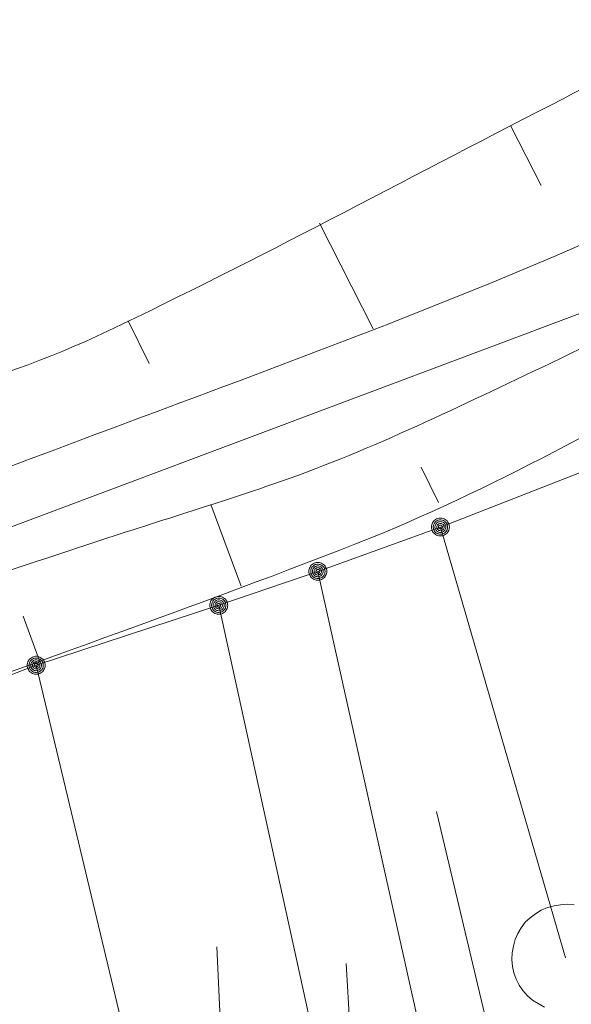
# Model space of a CAD drawing. Header units: metres. Extents: x 3425540 to 3446143, y 5432760 to 5444637.
# Tile 471 of 656: x 3436899 to 3436907, y 5443407 to 5443421. Entities that reach past the tile are written whole.
import ezdxf

# ---------------------------------------------------------------- set-up
doc = ezdxf.new("R2010")
doc.units = ezdxf.units.M
doc.layers.add('B_Böschung', color=9, linetype='Continuous', lineweight=18)
doc.layers.add('B_Flurgrenzen', color=9, linetype='Continuous', lineweight=18)

msp = doc.modelspace()

# ---------------------------------------------------------------- linework, layer by layer
at = {"layer": 'B_Böschung'}
for p, q in [((3436906.117, 5443419.554), (3436906.545, 5443418.715)), ((3436903.445, 5443418.19), (3436904.197, 5443416.711)), ((3436900.773, 5443416.826), (3436901.069, 5443416.227)), ((3436905.11, 5443414.286), (3436904.869, 5443414.782)), ((3436902.352, 5443413.117), (3436901.93, 5443414.258)), ((3436899.538, 5443412.076), (3436899.308, 5443412.699))]:
    msp.add_line(p, q, dxfattribs=at)
for points, knots in [([(3436811.409, 5443426.081), (3436812.093, 5443425.373), (3436812.776, 5443424.665), (3436813.46, 5443423.956), (3436815.188, 5443422.165), (3436816.875, 5443420.334), (3436818.592, 5443418.533), (3436819.363, 5443417.724), (3436820.352, 5443417.143), (3436821.092, 5443416.295), (3436821.86, 5443415.415), (3436822.482, 5443414.435), (3436823.111, 5443413.455), (3436824.113, 5443411.894), (3436825.134, 5443410.356), (3436826.013, 5443408.722), (3436827.188, 5443406.538), (3436828.23, 5443404.296), (3436829.284, 5443402.057), (3436829.978, 5443400.583), (3436830.556, 5443399.061), (3436831.24, 5443397.576), (3436831.629, 5443396.731), (3436832.143, 5443395.987), (3436832.754, 5443395.242), (3436833.269, 5443394.614), (3436833.873, 5443394.154), (3436834.646, 5443393.853), (3436835.589, 5443393.486), (3436836.544, 5443393.336), (3436837.485, 5443393.475), (3436838.974, 5443393.696), (3436840.456, 5443394.038), (3436841.95, 5443394.241), (3436843.376, 5443394.436), (3436844.809, 5443394.625), (3436846.239, 5443394.809), (3436847.077, 5443394.917), (3436847.925, 5443394.927), (3436848.763, 5443395.062), (3436850.191, 5443395.293), (3436851.458, 5443396.081), (3436852.737, 5443396.765), (3436855.167, 5443398.066), (3436857.239, 5443399.97), (3436859.778, 5443400.997), (3436863.952, 5443402.686), (3436868.138, 5443404.343), (3436872.331, 5443405.982), (3436877.639, 5443408.058), (3436882.943, 5443410.14), (3436888.256, 5443412.203), (3436890.582, 5443413.107), (3436892.922, 5443413.974), (3436895.258, 5443414.853), (3436896.988, 5443415.504), (3436898.824, 5443415.885), (3436900.494, 5443416.683), (3436902.584, 5443417.683), (3436904.618, 5443418.781), (3436906.676, 5443419.839), (3436908.424, 5443420.738), (3436910.157, 5443421.66), (3436911.912, 5443422.552), (3436913.455, 5443423.337), (3436915.149, 5443423.782), (3436916.832, 5443424.193), (3436918.73, 5443424.657), (3436920.667, 5443424.903), (3436922.573, 5443425.329), (3436924.809, 5443425.829), (3436927.012, 5443426.372), (3436929.176, 5443427.212), (3436930.896, 5443427.88), (3436932.304, 5443429.037), (3436933.718, 5443430.241), (3436935.406, 5443431.678), (3436937.158, 5443433.04), (3436938.26, 5443434.911), (3436938.954, 5443436.089), (3436939.648, 5443437.267), (3436940.342, 5443438.445)], [0, 0, 0, 0, 0.018751, 0.018751, 0.018751, 0.066154, 0.066154, 0.066154, 0.087458, 0.087458, 0.087458, 0.109581, 0.109581, 0.109581, 0.144829, 0.144829, 0.144829, 0.191967, 0.191967, 0.191967, 0.223009, 0.223009, 0.223009, 0.240672, 0.240672, 0.240672, 0.255574, 0.255574, 0.255574, 0.273758, 0.273758, 0.273758, 0.30252, 0.30252, 0.30252, 0.329988, 0.329988, 0.329988, 0.346093, 0.346093, 0.346093, 0.373543, 0.373543, 0.373543, 0.4257, 0.4257, 0.4257, 0.511453, 0.511453, 0.511453, 0.620001, 0.620001, 0.620001, 0.667534, 0.667534, 0.667534, 0.702749, 0.702749, 0.702749, 0.746818, 0.746818, 0.746818, 0.784258, 0.784258, 0.784258, 0.817187, 0.817187, 0.817187, 0.854343, 0.854343, 0.854343, 0.897937, 0.897937, 0.897937, 0.932598, 0.932598, 0.932598, 0.973958, 0.973958, 0.973958, 1, 1, 1, 1]), ([(3436810.916, 5443424.825), (3436812.577, 5443423.08), (3436814.239, 5443421.334), (3436815.9, 5443419.588), (3436817.755, 5443417.639), (3436819.346, 5443415.466), (3436821.009, 5443413.34), (3436823.14, 5443410.616), (3436825.541, 5443408.005), (3436826.876, 5443404.821), (3436827.464, 5443403.418), (3436828.007, 5443402.001), (3436828.579, 5443400.593), (3436828.956, 5443399.667), (3436829.333, 5443398.741), (3436829.715, 5443397.816), (3436830.121, 5443396.832), (3436830.699, 5443395.944), (3436831.292, 5443395.04), (3436831.789, 5443394.282), (3436832.368, 5443393.669), (3436833.121, 5443393.083), (3436833.955, 5443392.435), (3436834.857, 5443391.992), (3436835.834, 5443391.884), (3436837.146, 5443391.74), (3436838.513, 5443391.873), (3436839.808, 5443392.137), (3436841.504, 5443392.484), (3436843.152, 5443393.16), (3436844.854, 5443393.462), (3436846.112, 5443393.686), (3436847.433, 5443393.481), (3436848.702, 5443393.714), (3436849.99, 5443393.951), (3436851.256, 5443394.318), (3436852.407, 5443394.979), (3436853.919, 5443395.848), (3436855.223, 5443396.943), (3436856.696, 5443397.819), (3436857.731, 5443398.435), (3436858.734, 5443399.128), (3436859.85, 5443399.586), (3436868.457, 5443403.123), (3436877.129, 5443406.435), (3436885.815, 5443409.74), (3436890.25, 5443411.428), (3436894.691, 5443413.1), (3436899.126, 5443414.788), (3436902.25, 5443415.978), (3436905.412, 5443417.07), (3436908.445, 5443418.493), (3436909.529, 5443419.002), (3436910.551, 5443419.624), (3436911.599, 5443420.197), (3436912.846, 5443420.879), (3436914.061, 5443421.603), (3436915.321, 5443422.28), (3436916.176, 5443422.74), (3436917.143, 5443422.935), (3436918.096, 5443423.1), (3436919.491, 5443423.342), (3436920.927, 5443423.187), (3436922.323, 5443423.416), (3436924.056, 5443423.701), (3436925.766, 5443424.063), (3436927.418, 5443424.74), (3436928.87, 5443425.336), (3436930.185, 5443426.084), (3436931.519, 5443426.886), (3436932.643, 5443427.563), (3436933.724, 5443428.248), (3436934.736, 5443429.094), (3436936.022, 5443430.17), (3436937.193, 5443431.36), (3436938.079, 5443432.755), (3436939.215, 5443434.543), (3436940.35, 5443436.331), (3436941.486, 5443438.119)], [0, 0, 0, 0, 0.045184, 0.045184, 0.045184, 0.095626, 0.095626, 0.095626, 0.160273, 0.160273, 0.160273, 0.188761, 0.188761, 0.188761, 0.207513, 0.207513, 0.207513, 0.227466, 0.227466, 0.227466, 0.244207, 0.244207, 0.244207, 0.262745, 0.262745, 0.262745, 0.287633, 0.287633, 0.287633, 0.320239, 0.320239, 0.320239, 0.344339, 0.344339, 0.344339, 0.368808, 0.368808, 0.368808, 0.400957, 0.400957, 0.400957, 0.423552, 0.423552, 0.423552, 0.597797, 0.597797, 0.597797, 0.68677, 0.68677, 0.68677, 0.749447, 0.749447, 0.749447, 0.771852, 0.771852, 0.771852, 0.798509, 0.798509, 0.798509, 0.816594, 0.816594, 0.816594, 0.843086, 0.843086, 0.843086, 0.875986, 0.875986, 0.875986, 0.904914, 0.904914, 0.904914, 0.9293, 0.9293, 0.9293, 0.960285, 0.960285, 0.960285, 1, 1, 1, 1]), ([(3436810.018, 5443423.047), (3436812.121, 5443420.628), (3436814.224, 5443418.209), (3436816.327, 5443415.79), (3436817.644, 5443414.276), (3436818.902, 5443412.709), (3436820.049, 5443411.057), (3436821.648, 5443408.756), (3436823.137, 5443406.391), (3436824.588, 5443403.998), (3436825.835, 5443401.94), (3436827.078, 5443399.881), (3436828.31, 5443397.814), (3436829.247, 5443396.243), (3436830.158, 5443394.658), (3436831.086, 5443393.081), (3436831.533, 5443392.322), (3436831.994, 5443391.587), (3436832.536, 5443390.872), (3436832.87, 5443390.432), (3436833.362, 5443390.182), (3436833.861, 5443389.926), (3436834.435, 5443389.632), (3436835.012, 5443389.423), (3436835.627, 5443389.295), (3436836.372, 5443389.14), (3436837.167, 5443389.051), (3436837.898, 5443389.232), (3436839.451, 5443389.618), (3436840.937, 5443390.312), (3436842.503, 5443390.683), (3436843.659, 5443390.957), (3436844.816, 5443391.229), (3436845.973, 5443391.503), (3436846.941, 5443391.733), (3436847.924, 5443391.896), (3436848.875, 5443392.198), (3436850.298, 5443392.65), (3436851.606, 5443393.381), (3436852.975, 5443393.964), (3436854.607, 5443394.659), (3436856.24, 5443395.352), (3436857.871, 5443396.049), (3436860.989, 5443397.381), (3436864.096, 5443398.738), (3436867.207, 5443400.087), (3436869.495, 5443401.08), (3436871.708, 5443402.236), (3436874.02, 5443403.18), (3436876.516, 5443404.2), (3436879.095, 5443404.987), (3436881.653, 5443405.83), (3436884.546, 5443406.784), (3436887.495, 5443407.567), (3436890.358, 5443408.607), (3436892.404, 5443409.351), (3436894.423, 5443410.168), (3436896.459, 5443410.937), (3436898.954, 5443411.88), (3436901.48, 5443412.739), (3436903.966, 5443413.714), (3436905.85, 5443414.453), (3436907.604, 5443415.475), (3436909.391, 5443416.427), (3436910.415, 5443416.973), (3436911.424, 5443417.539), (3436912.419, 5443418.131), (3436913.143, 5443418.562), (3436913.78, 5443419.117), (3436914.494, 5443419.575), (3436915.37, 5443420.138), (3436916.256, 5443420.706), (3436917.269, 5443420.963), (3436918.457, 5443421.265), (3436919.659, 5443421.39), (3436920.865, 5443421.531), (3436922.356, 5443421.705), (3436923.86, 5443421.738), (3436925.344, 5443421.973), (3436926.064, 5443422.087), (3436926.764, 5443422.291), (3436927.471, 5443422.474), (3436929.033, 5443422.879), (3436930.575, 5443423.281), (3436932.076, 5443423.926), (3436933.382, 5443424.488), (3436934.445, 5443425.421), (3436935.482, 5443426.387), (3436936.263, 5443427.115), (3436936.983, 5443427.862), (3436937.69, 5443428.658), (3436938.543, 5443429.619), (3436939.554, 5443430.504), (3436940.024, 5443431.689), (3436940.508, 5443432.909), (3436940.991, 5443434.129), (3436941.475, 5443435.349)], [0, 0, 0, 0, 0.05966, 0.05966, 0.05966, 0.097017, 0.097017, 0.097017, 0.149086, 0.149086, 0.149086, 0.193866, 0.193866, 0.193866, 0.227909, 0.227909, 0.227909, 0.244303, 0.244303, 0.244303, 0.254404, 0.254404, 0.254404, 0.266039, 0.266039, 0.266039, 0.280134, 0.280134, 0.280134, 0.31009, 0.31009, 0.31009, 0.332211, 0.332211, 0.332211, 0.350725, 0.350725, 0.350725, 0.378422, 0.378422, 0.378422, 0.411438, 0.411438, 0.411438, 0.474547, 0.474547, 0.474547, 0.520968, 0.520968, 0.520968, 0.571098, 0.571098, 0.571098, 0.627788, 0.627788, 0.627788, 0.668307, 0.668307, 0.668307, 0.717966, 0.717966, 0.717966, 0.755599, 0.755599, 0.755599, 0.777156, 0.777156, 0.777156, 0.79284, 0.79284, 0.79284, 0.81209, 0.81209, 0.81209, 0.834678, 0.834678, 0.834678, 0.862601, 0.862601, 0.862601, 0.876159, 0.876159, 0.876159, 0.906116, 0.906116, 0.906116, 0.932187, 0.932187, 0.932187, 0.951839, 0.951839, 0.951839, 0.975573, 0.975573, 0.975573, 1, 1, 1, 1]), ([(3436810.472, 5443424.084), (3436812.238, 5443422.017), (3436814.003, 5443419.949), (3436815.769, 5443417.881), (3436817.706, 5443415.613), (3436819.444, 5443413.184), (3436821.257, 5443410.814), (3436822.574, 5443409.093), (3436823.901, 5443407.386), (3436825.105, 5443405.576), (3436825.801, 5443404.53), (3436826.354, 5443403.406), (3436826.935, 5443402.294), (3436827.48, 5443401.251), (3436828, 5443400.197), (3436828.512, 5443399.139), (3436828.976, 5443398.18), (3436829.239, 5443397.138), (3436829.71, 5443396.173), (3436830.19, 5443395.191), (3436830.861, 5443394.337), (3436831.603, 5443393.523), (3436832.173, 5443392.898), (3436832.783, 5443392.362), (3436833.432, 5443391.819), (3436834.163, 5443391.207), (3436834.842, 5443390.658), (3436835.766, 5443390.241), (3436836.289, 5443390.005), (3436836.816, 5443389.972), (3436837.343, 5443389.989), (3436837.932, 5443390.008), (3436838.524, 5443390.051), (3436839.11, 5443390.241), (3436840.002, 5443390.531), (3436840.776, 5443390.952), (3436841.633, 5443391.251), (3436842.401, 5443391.519), (3436843.174, 5443391.767), (3436843.967, 5443391.945), (3436844.542, 5443392.074), (3436845.156, 5443391.888), (3436845.733, 5443392.008), (3436846.698, 5443392.209), (3436847.643, 5443392.478), (3436848.572, 5443392.828), (3436849.854, 5443393.312), (3436851.117, 5443393.792), (3436852.334, 5443394.406), (3436853.429, 5443394.959), (3436854.46, 5443395.622), (3436855.552, 5443396.174), (3436856.945, 5443396.879), (3436858.335, 5443397.594), (3436859.778, 5443398.193), (3436862.16, 5443399.183), (3436864.585, 5443400.056), (3436866.97, 5443401.033), (3436870.406, 5443402.441), (3436873.808, 5443403.931), (3436877.252, 5443405.324), (3436879.85, 5443406.375), (3436882.46, 5443407.402), (3436885.118, 5443408.29), (3436886.966, 5443408.907), (3436888.819, 5443409.508), (3436890.669, 5443410.12), (3436891.679, 5443410.454), (3436892.689, 5443410.79), (3436893.697, 5443411.13), (3436894.686, 5443411.464), (3436895.551, 5443412.109), (3436896.536, 5443412.455), (3436897.709, 5443412.867), (3436898.889, 5443413.262), (3436900.069, 5443413.654), (3436900.971, 5443413.954), (3436901.881, 5443414.23), (3436902.781, 5443414.537), (3436904.079, 5443414.98), (3436905.31, 5443415.586), (3436906.551, 5443416.175), (3436907.99, 5443416.859), (3436909.403, 5443417.583), (3436910.778, 5443418.384), (3436911.762, 5443418.957), (3436912.648, 5443419.675), (3436913.616, 5443420.277), (3436914.145, 5443420.606), (3436914.679, 5443420.908), (3436915.257, 5443421.161), (3436916.273, 5443421.606), (3436917.33, 5443421.877), (3436918.411, 5443422.044), (3436919.625, 5443422.232), (3436920.857, 5443422.236), (3436922.069, 5443422.423), (3436923.479, 5443422.641), (3436924.875, 5443422.92), (3436926.271, 5443423.239), (3436927.767, 5443423.582), (3436929.211, 5443424.037), (3436930.624, 5443424.69), (3436932.051, 5443425.35), (3436933.281, 5443426.256), (3436934.472, 5443427.278), (3436935.595, 5443428.242), (3436936.717, 5443429.183), (3436937.563, 5443430.37), (3436938.762, 5443432.053), (3436939.96, 5443433.736), (3436941.159, 5443435.419)], [0, 0, 0, 0, 0.051118, 0.051118, 0.051118, 0.107191, 0.107191, 0.107191, 0.147922, 0.147922, 0.147922, 0.17147, 0.17147, 0.17147, 0.193575, 0.193575, 0.193575, 0.213621, 0.213621, 0.213621, 0.23403, 0.23403, 0.23403, 0.249695, 0.249695, 0.249695, 0.267351, 0.267351, 0.267351, 0.277359, 0.277359, 0.277359, 0.288545, 0.288545, 0.288545, 0.305575, 0.305575, 0.305575, 0.320835, 0.320835, 0.320835, 0.331909, 0.331909, 0.331909, 0.350428, 0.350428, 0.350428, 0.375993, 0.375993, 0.375993, 0.399003, 0.399003, 0.399003, 0.428354, 0.428354, 0.428354, 0.476811, 0.476811, 0.476811, 0.546632, 0.546632, 0.546632, 0.599315, 0.599315, 0.599315, 0.635943, 0.635943, 0.635943, 0.655947, 0.655947, 0.655947, 0.67558, 0.67558, 0.67558, 0.698961, 0.698961, 0.698961, 0.716835, 0.716835, 0.716835, 0.742594, 0.742594, 0.742594, 0.772483, 0.772483, 0.772483, 0.793862, 0.793862, 0.793862, 0.805543, 0.805543, 0.805543, 0.826068, 0.826068, 0.826068, 0.849115, 0.849115, 0.849115, 0.87594, 0.87594, 0.87594, 0.904694, 0.904694, 0.904694, 0.933756, 0.933756, 0.933756, 0.961154, 0.961154, 0.961154, 1, 1, 1, 1])]:
    msp.add_open_spline(points, degree=3, knots=knots, dxfattribs=at)
at = {"layer": 'B_Flurgrenzen'}
for p, q in [((3436837.068, 5443390.643), (3436938.212, 5443428.614)), ((3436905.136, 5443413.944), (3436907.468, 5443414.855)), ((3436903.424, 5443413.325), (3436905.136, 5443413.944)), ((3436905.136, 5443413.944), (3436906.883, 5443407.925)), ((3436902.04, 5443412.851), (3436903.424, 5443413.325)), ((3436903.424, 5443413.325), (3436904.996, 5443406.272)), ((3436899.49, 5443412.013), (3436902.04, 5443412.851)), ((3436902.04, 5443412.851), (3436903.659, 5443405.486)), ((3436891.767, 5443409.061), (3436899.49, 5443412.013)), ((3436899.49, 5443412.013), (3436900.828, 5443406.43)), ((3436905.944, 5443406.35), (3436905.079, 5443409.969)), ((3436902.169, 5443404.855), (3436902.012, 5443408.081)), ((3436903.978, 5443405.013), (3436903.821, 5443407.845))]:
    msp.add_line(p, q, dxfattribs=at)
for points in [[(3436905.261, 5443413.944), (3436905.26, 5443413.96), (3436905.257, 5443413.975), (3436905.252, 5443413.99), (3436905.245, 5443414.004), (3436905.237, 5443414.018), (3436905.228, 5443414.03), (3436905.216, 5443414.04), (3436905.203, 5443414.049), (3436905.189, 5443414.057), (3436905.174, 5443414.063), (3436905.16, 5443414.067), (3436905.144, 5443414.069), (3436905.128, 5443414.069), (3436905.112, 5443414.067), (3436905.098, 5443414.063), (3436905.083, 5443414.057), (3436905.069, 5443414.049), (3436905.056, 5443414.04), (3436905.044, 5443414.03), (3436905.035, 5443414.018), (3436905.027, 5443414.004), (3436905.02, 5443413.99), (3436905.015, 5443413.975), (3436905.012, 5443413.96), (3436905.011, 5443413.944), (3436905.012, 5443413.928), (3436905.015, 5443413.913), (3436905.02, 5443413.898), (3436905.027, 5443413.884), (3436905.035, 5443413.87), (3436905.044, 5443413.858), (3436905.056, 5443413.848), (3436905.069, 5443413.839), (3436905.083, 5443413.831), (3436905.098, 5443413.825), (3436905.112, 5443413.821), (3436905.128, 5443413.819), (3436905.144, 5443413.819), (3436905.16, 5443413.821), (3436905.174, 5443413.825), (3436905.189, 5443413.831), (3436905.203, 5443413.839), (3436905.216, 5443413.848), (3436905.228, 5443413.858), (3436905.237, 5443413.87), (3436905.245, 5443413.884), (3436905.252, 5443413.898), (3436905.257, 5443413.913), (3436905.26, 5443413.928), (3436905.261, 5443413.944)], [(3436905.236, 5443413.944), (3436905.235, 5443413.958), (3436905.232, 5443413.972), (3436905.228, 5443413.984), (3436905.222, 5443413.997), (3436905.213, 5443414.009), (3436905.203, 5443414.019), (3436905.192, 5443414.028), (3436905.18, 5443414.035), (3436905.167, 5443414.039), (3436905.154, 5443414.042), (3436905.14, 5443414.044), (3436905.125, 5443414.043), (3436905.111, 5443414.041), (3436905.099, 5443414.038), (3436905.086, 5443414.031), (3436905.074, 5443414.023), (3436905.064, 5443414.014), (3436905.054, 5443414.003), (3436905.047, 5443413.991), (3436905.042, 5443413.978), (3436905.038, 5443413.965), (3436905.036, 5443413.951), (3436905.036, 5443413.937), (3436905.038, 5443413.923), (3436905.042, 5443413.91), (3436905.047, 5443413.897), (3436905.054, 5443413.885), (3436905.064, 5443413.874), (3436905.074, 5443413.865), (3436905.086, 5443413.857), (3436905.099, 5443413.85), (3436905.111, 5443413.847), (3436905.125, 5443413.845), (3436905.14, 5443413.844), (3436905.154, 5443413.846), (3436905.167, 5443413.849), (3436905.18, 5443413.853), (3436905.192, 5443413.86), (3436905.203, 5443413.869), (3436905.213, 5443413.879), (3436905.222, 5443413.891), (3436905.228, 5443413.904), (3436905.232, 5443413.916), (3436905.235, 5443413.93), (3436905.236, 5443413.944)], [(3436905.212, 5443413.944), (3436905.211, 5443413.956), (3436905.208, 5443413.968), (3436905.203, 5443413.979), (3436905.197, 5443413.989), (3436905.188, 5443413.999), (3436905.179, 5443414.006), (3436905.168, 5443414.013), (3436905.157, 5443414.017), (3436905.145, 5443414.019), (3436905.133, 5443414.02), (3436905.121, 5443414.018), (3436905.109, 5443414.015), (3436905.099, 5443414.01), (3436905.088, 5443414.003), (3436905.079, 5443413.994), (3436905.072, 5443413.984), (3436905.066, 5443413.974), (3436905.062, 5443413.962), (3436905.06, 5443413.95), (3436905.06, 5443413.938), (3436905.062, 5443413.926), (3436905.066, 5443413.914), (3436905.072, 5443413.904), (3436905.079, 5443413.894), (3436905.088, 5443413.885), (3436905.098, 5443413.878), (3436905.109, 5443413.873), (3436905.121, 5443413.87), (3436905.133, 5443413.868), (3436905.145, 5443413.869), (3436905.157, 5443413.871), (3436905.168, 5443413.875), (3436905.179, 5443413.882), (3436905.188, 5443413.889), (3436905.197, 5443413.899), (3436905.203, 5443413.909), (3436905.208, 5443413.92), (3436905.211, 5443413.932), (3436905.212, 5443413.944)], [(3436905.187, 5443413.944), (3436905.186, 5443413.954), (3436905.183, 5443413.964), (3436905.178, 5443413.973), (3436905.172, 5443413.98), (3436905.165, 5443413.986), (3436905.156, 5443413.991), (3436905.146, 5443413.994), (3436905.136, 5443413.995), (3436905.126, 5443413.994), (3436905.116, 5443413.991), (3436905.107, 5443413.986), (3436905.1, 5443413.98), (3436905.094, 5443413.973), (3436905.089, 5443413.964), (3436905.086, 5443413.954), (3436905.085, 5443413.944), (3436905.086, 5443413.934), (3436905.089, 5443413.924), (3436905.094, 5443413.915), (3436905.1, 5443413.908), (3436905.107, 5443413.902), (3436905.116, 5443413.897), (3436905.126, 5443413.894), (3436905.136, 5443413.893), (3436905.146, 5443413.894), (3436905.156, 5443413.897), (3436905.165, 5443413.902), (3436905.172, 5443413.908), (3436905.178, 5443413.915), (3436905.183, 5443413.924), (3436905.186, 5443413.934), (3436905.187, 5443413.944)], [(3436905.163, 5443413.944), (3436905.162, 5443413.951), (3436905.159, 5443413.958), (3436905.154, 5443413.964), (3436905.148, 5443413.968), (3436905.141, 5443413.97), (3436905.134, 5443413.971), (3436905.127, 5443413.969), (3436905.12, 5443413.966), (3436905.115, 5443413.961), (3436905.111, 5443413.955), (3436905.109, 5443413.948), (3436905.109, 5443413.94), (3436905.111, 5443413.933), (3436905.115, 5443413.927), (3436905.12, 5443413.922), (3436905.127, 5443413.919), (3436905.134, 5443413.917), (3436905.141, 5443413.918), (3436905.148, 5443413.92), (3436905.154, 5443413.924), (3436905.159, 5443413.93), (3436905.162, 5443413.937), (3436905.163, 5443413.944)], [(3436903.549, 5443413.325), (3436903.548, 5443413.341), (3436903.545, 5443413.356), (3436903.54, 5443413.371), (3436903.533, 5443413.385), (3436903.525, 5443413.399), (3436903.516, 5443413.411), (3436903.504, 5443413.421), (3436903.491, 5443413.43), (3436903.477, 5443413.438), (3436903.462, 5443413.444), (3436903.448, 5443413.448), (3436903.432, 5443413.45), (3436903.416, 5443413.45), (3436903.4, 5443413.448), (3436903.386, 5443413.444), (3436903.371, 5443413.438), (3436903.357, 5443413.43), (3436903.344, 5443413.421), (3436903.332, 5443413.411), (3436903.323, 5443413.399), (3436903.315, 5443413.385), (3436903.308, 5443413.371), (3436903.303, 5443413.356), (3436903.3, 5443413.341), (3436903.299, 5443413.325), (3436903.3, 5443413.309), (3436903.303, 5443413.294), (3436903.308, 5443413.279), (3436903.315, 5443413.265), (3436903.323, 5443413.251), (3436903.332, 5443413.239), (3436903.344, 5443413.229), (3436903.357, 5443413.22), (3436903.371, 5443413.212), (3436903.386, 5443413.206), (3436903.4, 5443413.202), (3436903.416, 5443413.2), (3436903.432, 5443413.2), (3436903.448, 5443413.202), (3436903.462, 5443413.206), (3436903.477, 5443413.212), (3436903.491, 5443413.22), (3436903.504, 5443413.229), (3436903.516, 5443413.239), (3436903.525, 5443413.251), (3436903.533, 5443413.265), (3436903.54, 5443413.279), (3436903.545, 5443413.294), (3436903.548, 5443413.309), (3436903.549, 5443413.325)], [(3436903.524, 5443413.325), (3436903.523, 5443413.339), (3436903.52, 5443413.353), (3436903.516, 5443413.365), (3436903.51, 5443413.378), (3436903.501, 5443413.39), (3436903.491, 5443413.4), (3436903.48, 5443413.409), (3436903.468, 5443413.416), (3436903.455, 5443413.42), (3436903.442, 5443413.423), (3436903.428, 5443413.425), (3436903.413, 5443413.424), (3436903.399, 5443413.422), (3436903.387, 5443413.419), (3436903.374, 5443413.412), (3436903.362, 5443413.404), (3436903.352, 5443413.395), (3436903.342, 5443413.384), (3436903.335, 5443413.372), (3436903.33, 5443413.359), (3436903.326, 5443413.346), (3436903.324, 5443413.332), (3436903.324, 5443413.318), (3436903.326, 5443413.304), (3436903.33, 5443413.291), (3436903.335, 5443413.278), (3436903.342, 5443413.266), (3436903.352, 5443413.255), (3436903.362, 5443413.246), (3436903.374, 5443413.238), (3436903.387, 5443413.231), (3436903.399, 5443413.228), (3436903.413, 5443413.226), (3436903.428, 5443413.225), (3436903.442, 5443413.227), (3436903.455, 5443413.23), (3436903.468, 5443413.234), (3436903.48, 5443413.241), (3436903.491, 5443413.25), (3436903.501, 5443413.26), (3436903.51, 5443413.272), (3436903.516, 5443413.285), (3436903.52, 5443413.297), (3436903.523, 5443413.311), (3436903.524, 5443413.325)], [(3436903.5, 5443413.325), (3436903.499, 5443413.337), (3436903.496, 5443413.349), (3436903.491, 5443413.36), (3436903.485, 5443413.37), (3436903.476, 5443413.38), (3436903.467, 5443413.387), (3436903.456, 5443413.394), (3436903.445, 5443413.398), (3436903.433, 5443413.4), (3436903.421, 5443413.401), (3436903.409, 5443413.399), (3436903.397, 5443413.396), (3436903.387, 5443413.391), (3436903.376, 5443413.384), (3436903.367, 5443413.375), (3436903.36, 5443413.365), (3436903.354, 5443413.355), (3436903.35, 5443413.343), (3436903.348, 5443413.331), (3436903.348, 5443413.319), (3436903.35, 5443413.307), (3436903.354, 5443413.295), (3436903.36, 5443413.285), (3436903.367, 5443413.275), (3436903.376, 5443413.266), (3436903.386, 5443413.259), (3436903.397, 5443413.254), (3436903.409, 5443413.251), (3436903.421, 5443413.249), (3436903.433, 5443413.25), (3436903.445, 5443413.252), (3436903.456, 5443413.256), (3436903.467, 5443413.263), (3436903.476, 5443413.27), (3436903.485, 5443413.28), (3436903.491, 5443413.29), (3436903.496, 5443413.301), (3436903.499, 5443413.313), (3436903.5, 5443413.325)], [(3436903.475, 5443413.325), (3436903.474, 5443413.335), (3436903.471, 5443413.345), (3436903.466, 5443413.354), (3436903.46, 5443413.361), (3436903.453, 5443413.367), (3436903.444, 5443413.372), (3436903.434, 5443413.375), (3436903.424, 5443413.376), (3436903.414, 5443413.375), (3436903.404, 5443413.372), (3436903.395, 5443413.367), (3436903.388, 5443413.361), (3436903.382, 5443413.354), (3436903.377, 5443413.345), (3436903.374, 5443413.335), (3436903.373, 5443413.325), (3436903.374, 5443413.315), (3436903.377, 5443413.305), (3436903.382, 5443413.296), (3436903.388, 5443413.289), (3436903.395, 5443413.283), (3436903.404, 5443413.278), (3436903.414, 5443413.275), (3436903.424, 5443413.274), (3436903.434, 5443413.275), (3436903.444, 5443413.278), (3436903.453, 5443413.283), (3436903.46, 5443413.289), (3436903.466, 5443413.296), (3436903.471, 5443413.305), (3436903.474, 5443413.315), (3436903.475, 5443413.325)], [(3436903.451, 5443413.325), (3436903.45, 5443413.332), (3436903.447, 5443413.339), (3436903.442, 5443413.345), (3436903.436, 5443413.349), (3436903.429, 5443413.351), (3436903.422, 5443413.352), (3436903.415, 5443413.35), (3436903.408, 5443413.347), (3436903.403, 5443413.342), (3436903.399, 5443413.336), (3436903.397, 5443413.329), (3436903.397, 5443413.321), (3436903.399, 5443413.314), (3436903.403, 5443413.308), (3436903.408, 5443413.303), (3436903.415, 5443413.3), (3436903.422, 5443413.298), (3436903.429, 5443413.299), (3436903.436, 5443413.301), (3436903.442, 5443413.305), (3436903.447, 5443413.311), (3436903.45, 5443413.318), (3436903.451, 5443413.325)], [(3436902.165, 5443412.851), (3436902.164, 5443412.867), (3436902.161, 5443412.882), (3436902.156, 5443412.897), (3436902.149, 5443412.911), (3436902.141, 5443412.925), (3436902.132, 5443412.937), (3436902.12, 5443412.947), (3436902.107, 5443412.956), (3436902.093, 5443412.964), (3436902.078, 5443412.97), (3436902.064, 5443412.974), (3436902.048, 5443412.976), (3436902.032, 5443412.976), (3436902.016, 5443412.974), (3436902.002, 5443412.97), (3436901.987, 5443412.964), (3436901.973, 5443412.956), (3436901.96, 5443412.947), (3436901.948, 5443412.937), (3436901.939, 5443412.925), (3436901.931, 5443412.911), (3436901.924, 5443412.897), (3436901.919, 5443412.882), (3436901.916, 5443412.867), (3436901.915, 5443412.851), (3436901.916, 5443412.835), (3436901.919, 5443412.82), (3436901.924, 5443412.805), (3436901.931, 5443412.791), (3436901.939, 5443412.777), (3436901.948, 5443412.765), (3436901.96, 5443412.755), (3436901.973, 5443412.746), (3436901.987, 5443412.738), (3436902.002, 5443412.732), (3436902.016, 5443412.728), (3436902.032, 5443412.726), (3436902.048, 5443412.726), (3436902.064, 5443412.728), (3436902.078, 5443412.732), (3436902.093, 5443412.738), (3436902.107, 5443412.746), (3436902.12, 5443412.755), (3436902.132, 5443412.765), (3436902.141, 5443412.777), (3436902.149, 5443412.791), (3436902.156, 5443412.805), (3436902.161, 5443412.82), (3436902.164, 5443412.835), (3436902.165, 5443412.851)], [(3436902.14, 5443412.851), (3436902.139, 5443412.865), (3436902.136, 5443412.879), (3436902.132, 5443412.891), (3436902.126, 5443412.904), (3436902.117, 5443412.916), (3436902.107, 5443412.926), (3436902.096, 5443412.935), (3436902.084, 5443412.942), (3436902.071, 5443412.946), (3436902.058, 5443412.949), (3436902.044, 5443412.951), (3436902.029, 5443412.95), (3436902.015, 5443412.948), (3436902.003, 5443412.945), (3436901.99, 5443412.938), (3436901.978, 5443412.93), (3436901.968, 5443412.921), (3436901.958, 5443412.91), (3436901.951, 5443412.898), (3436901.946, 5443412.885), (3436901.942, 5443412.872), (3436901.94, 5443412.858), (3436901.94, 5443412.844), (3436901.942, 5443412.83), (3436901.946, 5443412.817), (3436901.951, 5443412.804), (3436901.958, 5443412.792), (3436901.968, 5443412.781), (3436901.978, 5443412.772), (3436901.99, 5443412.764), (3436902.003, 5443412.757), (3436902.015, 5443412.754), (3436902.029, 5443412.752), (3436902.044, 5443412.751), (3436902.058, 5443412.753), (3436902.071, 5443412.756), (3436902.084, 5443412.76), (3436902.096, 5443412.767), (3436902.107, 5443412.776), (3436902.117, 5443412.786), (3436902.126, 5443412.798), (3436902.132, 5443412.811), (3436902.136, 5443412.823), (3436902.139, 5443412.837), (3436902.14, 5443412.851)], [(3436902.116, 5443412.851), (3436902.115, 5443412.863), (3436902.112, 5443412.875), (3436902.107, 5443412.886), (3436902.101, 5443412.896), (3436902.092, 5443412.906), (3436902.083, 5443412.913), (3436902.072, 5443412.92), (3436902.061, 5443412.924), (3436902.049, 5443412.926), (3436902.037, 5443412.927), (3436902.025, 5443412.925), (3436902.013, 5443412.922), (3436902.003, 5443412.917), (3436901.992, 5443412.91), (3436901.983, 5443412.901), (3436901.976, 5443412.891), (3436901.97, 5443412.881), (3436901.966, 5443412.869), (3436901.964, 5443412.857), (3436901.964, 5443412.845), (3436901.966, 5443412.833), (3436901.97, 5443412.821), (3436901.976, 5443412.811), (3436901.983, 5443412.801), (3436901.992, 5443412.792), (3436902.002, 5443412.785), (3436902.013, 5443412.78), (3436902.025, 5443412.777), (3436902.037, 5443412.775), (3436902.049, 5443412.776), (3436902.061, 5443412.778), (3436902.072, 5443412.782), (3436902.083, 5443412.789), (3436902.092, 5443412.796), (3436902.101, 5443412.806), (3436902.107, 5443412.816), (3436902.112, 5443412.827), (3436902.115, 5443412.839), (3436902.116, 5443412.851)], [(3436902.091, 5443412.851), (3436902.09, 5443412.861), (3436902.087, 5443412.871), (3436902.082, 5443412.88), (3436902.076, 5443412.887), (3436902.069, 5443412.893), (3436902.06, 5443412.898), (3436902.05, 5443412.901), (3436902.04, 5443412.902), (3436902.03, 5443412.901), (3436902.02, 5443412.898), (3436902.011, 5443412.893), (3436902.004, 5443412.887), (3436901.998, 5443412.88), (3436901.993, 5443412.871), (3436901.99, 5443412.861), (3436901.989, 5443412.851), (3436901.99, 5443412.841), (3436901.993, 5443412.831), (3436901.998, 5443412.822), (3436902.004, 5443412.815), (3436902.011, 5443412.809), (3436902.02, 5443412.804), (3436902.03, 5443412.801), (3436902.04, 5443412.8), (3436902.05, 5443412.801), (3436902.06, 5443412.804), (3436902.069, 5443412.809), (3436902.076, 5443412.815), (3436902.082, 5443412.822), (3436902.087, 5443412.831), (3436902.09, 5443412.841), (3436902.091, 5443412.851)], [(3436902.067, 5443412.851), (3436902.066, 5443412.858), (3436902.063, 5443412.865), (3436902.058, 5443412.871), (3436902.052, 5443412.875), (3436902.045, 5443412.877), (3436902.038, 5443412.878), (3436902.031, 5443412.876), (3436902.024, 5443412.873), (3436902.019, 5443412.868), (3436902.015, 5443412.862), (3436902.013, 5443412.855), (3436902.013, 5443412.847), (3436902.015, 5443412.84), (3436902.019, 5443412.834), (3436902.024, 5443412.829), (3436902.031, 5443412.826), (3436902.038, 5443412.824), (3436902.045, 5443412.825), (3436902.052, 5443412.827), (3436902.058, 5443412.831), (3436902.063, 5443412.837), (3436902.066, 5443412.844), (3436902.067, 5443412.851)], [(3436899.615, 5443412.013), (3436899.614, 5443412.029), (3436899.611, 5443412.044), (3436899.606, 5443412.059), (3436899.599, 5443412.073), (3436899.591, 5443412.087), (3436899.582, 5443412.099), (3436899.57, 5443412.109), (3436899.557, 5443412.118), (3436899.543, 5443412.126), (3436899.528, 5443412.132), (3436899.514, 5443412.136), (3436899.498, 5443412.138), (3436899.482, 5443412.138), (3436899.466, 5443412.136), (3436899.452, 5443412.132), (3436899.437, 5443412.126), (3436899.423, 5443412.118), (3436899.41, 5443412.109), (3436899.398, 5443412.099), (3436899.389, 5443412.087), (3436899.381, 5443412.073), (3436899.374, 5443412.059), (3436899.369, 5443412.044), (3436899.366, 5443412.029), (3436899.365, 5443412.013), (3436899.366, 5443411.997), (3436899.369, 5443411.982), (3436899.374, 5443411.967), (3436899.381, 5443411.953), (3436899.389, 5443411.939), (3436899.398, 5443411.927), (3436899.41, 5443411.917), (3436899.423, 5443411.908), (3436899.437, 5443411.9), (3436899.452, 5443411.894), (3436899.466, 5443411.89), (3436899.482, 5443411.888), (3436899.498, 5443411.888), (3436899.514, 5443411.89), (3436899.528, 5443411.894), (3436899.543, 5443411.9), (3436899.557, 5443411.908), (3436899.57, 5443411.917), (3436899.582, 5443411.927), (3436899.591, 5443411.939), (3436899.599, 5443411.953), (3436899.606, 5443411.967), (3436899.611, 5443411.982), (3436899.614, 5443411.997), (3436899.615, 5443412.013)], [(3436899.59, 5443412.013), (3436899.589, 5443412.027), (3436899.586, 5443412.041), (3436899.582, 5443412.053), (3436899.576, 5443412.066), (3436899.567, 5443412.078), (3436899.557, 5443412.088), (3436899.546, 5443412.097), (3436899.534, 5443412.104), (3436899.521, 5443412.108), (3436899.508, 5443412.111), (3436899.494, 5443412.113), (3436899.479, 5443412.112), (3436899.465, 5443412.11), (3436899.453, 5443412.107), (3436899.44, 5443412.1), (3436899.428, 5443412.092), (3436899.418, 5443412.083), (3436899.408, 5443412.072), (3436899.401, 5443412.06), (3436899.396, 5443412.047), (3436899.392, 5443412.034), (3436899.39, 5443412.02), (3436899.39, 5443412.006), (3436899.392, 5443411.992), (3436899.396, 5443411.979), (3436899.401, 5443411.966), (3436899.408, 5443411.954), (3436899.418, 5443411.943), (3436899.428, 5443411.934), (3436899.44, 5443411.926), (3436899.453, 5443411.919), (3436899.465, 5443411.916), (3436899.479, 5443411.914), (3436899.494, 5443411.913), (3436899.508, 5443411.915), (3436899.521, 5443411.918), (3436899.534, 5443411.922), (3436899.546, 5443411.929), (3436899.557, 5443411.938), (3436899.567, 5443411.948), (3436899.576, 5443411.96), (3436899.582, 5443411.973), (3436899.586, 5443411.985), (3436899.589, 5443411.999), (3436899.59, 5443412.013)], [(3436899.566, 5443412.013), (3436899.565, 5443412.025), (3436899.562, 5443412.037), (3436899.557, 5443412.048), (3436899.551, 5443412.058), (3436899.542, 5443412.068), (3436899.533, 5443412.075), (3436899.522, 5443412.082), (3436899.511, 5443412.086), (3436899.499, 5443412.088), (3436899.487, 5443412.089), (3436899.475, 5443412.087), (3436899.463, 5443412.084), (3436899.453, 5443412.079), (3436899.442, 5443412.072), (3436899.433, 5443412.063), (3436899.426, 5443412.053), (3436899.42, 5443412.043), (3436899.416, 5443412.031), (3436899.414, 5443412.019), (3436899.414, 5443412.007), (3436899.416, 5443411.995), (3436899.42, 5443411.983), (3436899.426, 5443411.973), (3436899.433, 5443411.963), (3436899.442, 5443411.954), (3436899.452, 5443411.947), (3436899.463, 5443411.942), (3436899.475, 5443411.939), (3436899.487, 5443411.937), (3436899.499, 5443411.938), (3436899.511, 5443411.94), (3436899.522, 5443411.944), (3436899.533, 5443411.951), (3436899.542, 5443411.958), (3436899.551, 5443411.968), (3436899.557, 5443411.978), (3436899.562, 5443411.989), (3436899.565, 5443412.001), (3436899.566, 5443412.013)], [(3436899.541, 5443412.013), (3436899.54, 5443412.023), (3436899.537, 5443412.033), (3436899.532, 5443412.042), (3436899.526, 5443412.049), (3436899.519, 5443412.055), (3436899.51, 5443412.06), (3436899.5, 5443412.063), (3436899.49, 5443412.064), (3436899.48, 5443412.063), (3436899.47, 5443412.06), (3436899.461, 5443412.055), (3436899.454, 5443412.049), (3436899.448, 5443412.042), (3436899.443, 5443412.033), (3436899.44, 5443412.023), (3436899.439, 5443412.013), (3436899.44, 5443412.003), (3436899.443, 5443411.993), (3436899.448, 5443411.984), (3436899.454, 5443411.977), (3436899.461, 5443411.971), (3436899.47, 5443411.966), (3436899.48, 5443411.963), (3436899.49, 5443411.962), (3436899.5, 5443411.963), (3436899.51, 5443411.966), (3436899.519, 5443411.971), (3436899.526, 5443411.977), (3436899.532, 5443411.984), (3436899.537, 5443411.993), (3436899.54, 5443412.003), (3436899.541, 5443412.013)], [(3436899.517, 5443412.013), (3436899.516, 5443412.02), (3436899.513, 5443412.027), (3436899.508, 5443412.033), (3436899.502, 5443412.037), (3436899.495, 5443412.039), (3436899.488, 5443412.04), (3436899.481, 5443412.038), (3436899.474, 5443412.035), (3436899.469, 5443412.03), (3436899.465, 5443412.024), (3436899.463, 5443412.017), (3436899.463, 5443412.009), (3436899.465, 5443412.002), (3436899.469, 5443411.996), (3436899.474, 5443411.991), (3436899.481, 5443411.988), (3436899.488, 5443411.986), (3436899.495, 5443411.987), (3436899.502, 5443411.989), (3436899.508, 5443411.993), (3436899.513, 5443411.999), (3436899.516, 5443412.006), (3436899.517, 5443412.013)], [(3436907.002, 5443408.665), (3436906.907, 5443408.675), (3436906.814, 5443408.667), (3436906.723, 5443408.654), (3436906.632, 5443408.627), (3436906.545, 5443408.59), (3436906.463, 5443408.542), (3436906.391, 5443408.485), (3436906.321, 5443408.423), (3436906.264, 5443408.347), (3436906.215, 5443408.268), (3436906.181, 5443408.182), (3436906.157, 5443408.088), (3436906.139, 5443407.997), (3436906.133, 5443407.904), (3436906.144, 5443407.806), (3436906.162, 5443407.718), (3436906.194, 5443407.629)], [(3436906.194, 5443407.629), (3436906.237, 5443407.544), (3436906.289, 5443407.47), (3436906.353, 5443407.395), (3436906.424, 5443407.335), (3436906.503, 5443407.286), (3436906.588, 5443407.239)]]:
    msp.add_lwpolyline(points, dxfattribs=at)

doc.saveas('drawing.dxf')
